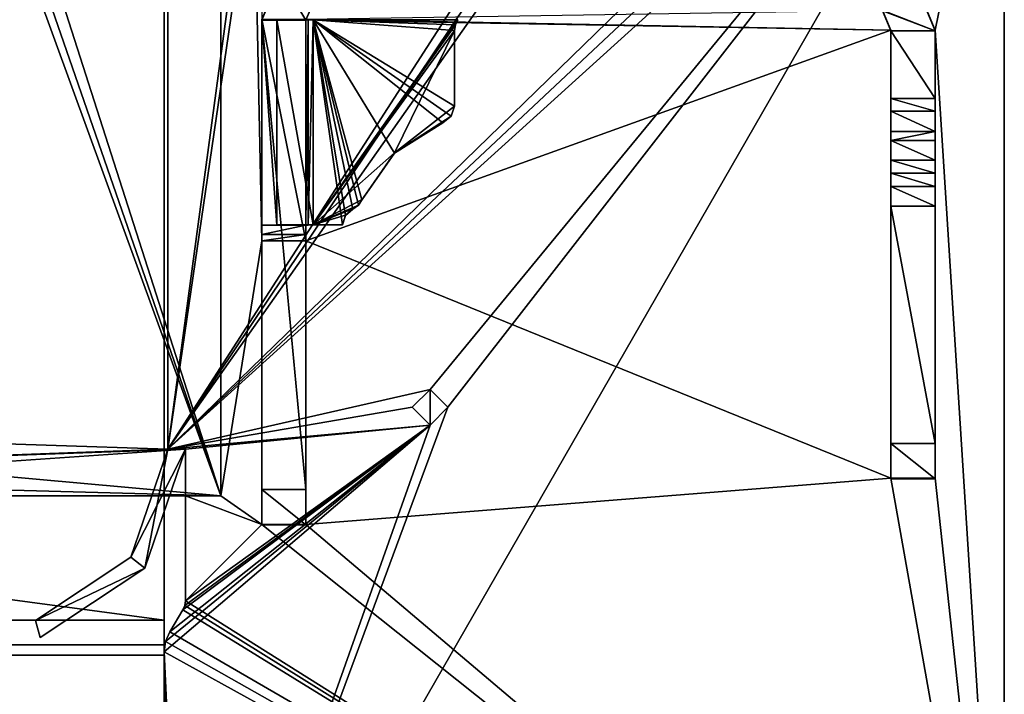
# Model space of a CAD drawing. Header units: millimetres. Extents: x -294 to 294, y -42 to 416.
# Tile 301 of 364: x 248 to 276, y -1 to 18. Entities that reach past the tile are written whole.
import ezdxf

# ---------------------------------------------------------------- set-up
doc = ezdxf.new("R2010")
doc.units = ezdxf.units.MM
doc.header["$LTSCALE"] = 65.185185
for name, color, linetype in [('10', 7, 'CONTINUOUS'), ('13', 7, 'CONTINUOUS'), ('14', 7, 'CONTINUOUS'), ('15', 7, 'CONTINUOUS'), ('16', 7, 'CONTINUOUS'), ('7', 7, 'CONTINUOUS'), ('786', 7, 'CONTINUOUS'), ('808', 7, 'CONTINUOUS'), ('809', 7, 'CONTINUOUS'), ('813', 7, 'CONTINUOUS'), ('814', 7, 'CONTINUOUS'), ('815', 7, 'CONTINUOUS'), ('817', 7, 'CONTINUOUS'), ('818', 7, 'CONTINUOUS'), ('819', 7, 'CONTINUOUS'), ('820', 7, 'CONTINUOUS'), ('821', 7, 'CONTINUOUS'), ('822', 7, 'CONTINUOUS'), ('823', 7, 'CONTINUOUS'), ('824', 7, 'CONTINUOUS'), ('825', 7, 'CONTINUOUS'), ('826', 7, 'CONTINUOUS'), ('827', 7, 'CONTINUOUS'), ('846', 7, 'CONTINUOUS'), ('853', 7, 'CONTINUOUS'), ('855', 7, 'CONTINUOUS'), ('861', 7, 'CONTINUOUS'), ('862', 7, 'CONTINUOUS'), ('863', 7, 'CONTINUOUS'), ('864', 7, 'CONTINUOUS'), ('865', 7, 'CONTINUOUS'), ('866', 7, 'CONTINUOUS'), ('867', 7, 'CONTINUOUS'), ('868', 7, 'CONTINUOUS'), ('869', 7, 'CONTINUOUS'), ('870', 7, 'CONTINUOUS'), ('871', 7, 'CONTINUOUS'), ('872', 7, 'CONTINUOUS'), ('877', 7, 'CONTINUOUS'), ('878', 7, 'CONTINUOUS'), ('879', 7, 'CONTINUOUS'), ('880', 7, 'CONTINUOUS'), ('881', 7, 'CONTINUOUS'), ('882', 7, 'CONTINUOUS'), ('883', 7, 'CONTINUOUS'), ('884', 7, 'CONTINUOUS'), ('885', 7, 'CONTINUOUS'), ('886', 7, 'CONTINUOUS'), ('887', 7, 'CONTINUOUS'), ('888', 7, 'CONTINUOUS'), ('889', 7, 'CONTINUOUS'), ('890', 7, 'CONTINUOUS'), ('891', 7, 'CONTINUOUS'), ('892', 7, 'CONTINUOUS'), ('893', 7, 'CONTINUOUS'), ('894', 7, 'CONTINUOUS'), ('895', 7, 'CONTINUOUS'), ('896', 7, 'CONTINUOUS'), ('904', 7, 'CONTINUOUS'), ('909', 7, 'CONTINUOUS'), ('910', 7, 'CONTINUOUS')]:
    doc.layers.add(name, color=color, linetype=linetype)

msp = doc.modelspace()

# ---------------------------------------------------------------- linework, layer by layer
at = {"layer": '10', "color": 250, "linetype": 'Continuous', "true_color": 0x404040}
for points in [[(252, -16, -447), (252, 69, -432.591), (252, 68.71, -431.887), (252, -16, -447)], [(252, 69, -432.591), (252, -16, -447), (252, 69, -446), (252, 69, -432.591)], [(252, 69, -446), (252, -16, -447), (252, 68.707, -446.707), (252, 69, -446)], [(252, 68.009, -431.591), (252, -16, -447), (252, 68.71, -431.887), (252, 68.009, -431.591)], [(252, 68.707, -446.707), (252, -16, -447), (252, 68, -447), (252, 68.707, -446.707)], [(252, -16, -447), (252, 68.009, -431.591), (252, 0.991, -431.006), (252, -16, -447)], [(252, 0.29, -430.711), (252, -16, -447), (252, 0.991, -431.006), (252, 0.29, -430.711)], [(252, 0, -430.007), (252, -16, -447), (252, 0.29, -430.711), (252, 0, -430.007)], [(252, -16), (252, -16, -447), (252, 0), (252, -16)], [(252, 0), (252, -16, -447), (252, 0, -430.007), (252, 0)]]:
    msp.add_3dface(points, dxfattribs=at)
at = {"layer": '13', "color": 250, "linetype": 'Continuous', "true_color": 0x404040}
for points in [[(252, -16, -447), (-252, -16, -447), (252, 68, -447), (252, -16, -447)], [(-252, -16, -447), (-252, 68, -447), (252, 68, -447), (-252, -16, -447)]]:
    msp.add_3dface(points, dxfattribs=at)
at = {"layer": '14', "color": 250, "linetype": 'Continuous', "true_color": 0x404040}
for points in [[(-252, 0), (252, 0), (-252, 0, -430.007), (-252, 0)], [(-252, 0, -430.007), (252, 0), (252, 0, -430.007), (-252, 0, -430.007)]]:
    msp.add_3dface(points, dxfattribs=at)
at = {"layer": '15', "color": 250, "linetype": 'Continuous', "true_color": 0x404040}
for points in [[(-252, 0.991, -431.006), (-252, 0.29, -430.711), (252, 0.991, -431.006), (-252, 0.991, -431.006)], [(-252, 0.29, -430.711), (252, 0.29, -430.711), (252, 0.991, -431.006), (-252, 0.29, -430.711)], [(-252, 0.29, -430.711), (-252, 0, -430.007), (252, 0.29, -430.711), (-252, 0.29, -430.711)], [(-252, 0, -430.007), (252, 0, -430.007), (252, 0.29, -430.711), (-252, 0, -430.007)]]:
    msp.add_3dface(points, dxfattribs=at)
at = {"layer": '16', "color": 250, "linetype": 'Continuous', "true_color": 0x404040}
for points in [[(-252, 68.009, -431.591), (-252, 0.991, -431.006), (252, 0.991, -431.006), (-252, 68.009, -431.591)], [(252, 68.009, -431.591), (-252, 68.009, -431.591), (252, 0.991, -431.006), (252, 68.009, -431.591)]]:
    msp.add_3dface(points, dxfattribs=at)
at = {"layer": '7', "color": 250, "linetype": 'Continuous', "true_color": 0x404040}
for points in [[(30, -16), (252, -16), (-252, 0), (30, -16)], [(-252, 0), (252, -16), (252, 0), (-252, 0)]]:
    msp.add_3dface(points, dxfattribs=at)
at = {"layer": '786', "color": 250, "linetype": 'Continuous', "true_color": 0x404040}
for points in [[(252.1, 69.6), (252.1, 5.819), (259, 57), (252.1, 69.6)], [(259, 57), (252.1, 5.819), (259.499, 56.5), (259, 57)], [(252.1, 5.819), (266.9, 28.8), (259.499, 56.5), (252.1, 5.819)], [(267.134, 28.234), (266.9, 28.8), (252.1, 5.819), (267.134, 28.234)], [(267.7, 28), (267.134, 28.234), (252.1, 5.819), (267.7, 28)], [(274.9, 28), (267.7, 28), (252.1, 5.819), (274.9, 28)], [(275.466, 27.766), (274.9, 28), (252.1, 5.819), (275.466, 27.766)], [(275.7, 27.2), (275.466, 27.766), (252.1, 5.819), (275.7, 27.2)], [(275.7, 27.2), (252.1, 5.819), (259.501, 7.5), (275.7, 27.2)], [(252.6, -13), (275.7, -13), (275.7, 27.2), (252.6, -13)], [(252.6, -13), (275.7, 27.2), (260, 7), (252.6, -13)], [(260, 7), (275.7, 27.2), (259.501, 7.5), (260, 7)], [(259.501, 7.5), (252.1, 5.819), (259, 7), (259.501, 7.5)], [(259, 7), (252.1, 5.819), (259.499, 6.5), (259, 7)], [(252.6, -13), (260, 7), (259.499, 6.5), (252.6, -13)], [(252, 0.095), (252.6, -13), (259.499, 6.5), (252, 0.095)], [(252.04, 0.389), (252, 0.095), (259.499, 6.5), (252.04, 0.389)], [(252.157, 0.661), (252.04, 0.389), (259.499, 6.5), (252.157, 0.661)], [(252.1, 5.819), (252.6, 5.819), (259.499, 6.5), (252.1, 5.819)], [(252.529, 1.281), (252.157, 0.661), (259.499, 6.5), (252.529, 1.281)], [(252.582, 1.405), (252.529, 1.281), (259.499, 6.5), (252.582, 1.405)], [(252.6, 1.538), (252.582, 1.405), (259.499, 6.5), (252.6, 1.538)], [(252.6, 5.819), (252.6, 1.538), (259.499, 6.5), (252.6, 5.819)], [(251.456, 2.461), (252.6, 5.819), (251.06, 2.766), (251.456, 2.461)], [(251.06, 2.766), (252.6, 5.819), (252.1, 5.819), (251.06, 2.766)], [(248.373, 0.984), (251.456, 2.461), (251.06, 2.766), (248.373, 0.984)], [(248.5, 0.5), (251.456, 2.461), (248.373, 0.984), (248.5, 0.5)], [(252, -17.5), (252.6, -13), (252, 0.095), (252, -17.5)]]:
    msp.add_3dface(points, dxfattribs=at)
at = {"layer": '808', "color": 250, "linetype": 'Continuous', "true_color": 0x404040}
for points in [[(252.1, 5.819), (252.1, 69.6), (252.1, 69.6, -447), (252.1, 5.819)], [(252.1, 5.819), (252.1, 69.6, -447), (252.1, 5.819, -430.7), (252.1, 5.819)], [(252.1, 69.6, -447), (252.1, 67.2, -447), (252.1, 5.819, -430.7), (252.1, 69.6, -447)], [(252.1, 5.819, -430.7), (252.1, 67.2, -447), (252.1, 5.819, -447), (252.1, 5.819, -430.7)]]:
    msp.add_3dface(points, dxfattribs=at)
at = {"layer": '809', "color": 250, "linetype": 'Continuous', "true_color": 0x404040}
for points in [[(252.1, 5.819, -447), (252.1, 67.2, -447), (231.5, 6.5, -447), (252.1, 5.819, -447)], [(252.1, 67.2, -447), (231.5, 65.2, -447), (231.5, 6.5, -447), (252.1, 67.2, -447)], [(232.086, 5.086, -447), (252.1, 5.819, -447), (231.5, 6.5, -447), (232.086, 5.086, -447)], [(252.6, 5.819, -447), (252.1, 5.819, -447), (232.086, 5.086, -447), (252.6, 5.819, -447)], [(233.5, 4.5, -447), (252.6, 5.819, -447), (232.086, 5.086, -447), (233.5, 4.5, -447)], [(252.6, 4.5, -447), (252.6, 5.819, -447), (233.5, 4.5, -447), (252.6, 4.5, -447)]]:
    msp.add_3dface(points, dxfattribs=at)
at = {"layer": '813', "color": 250, "linetype": 'Continuous', "true_color": 0x404040}
for points in [[(252.6, 4.5, -447), (233.5, 4.5, -447), (253.6, 4.5, -451.2), (252.6, 4.5, -447)], [(233.5, 4.5, -447), (233.5, 4.5, -451.2), (253.6, 4.5, -451.2), (233.5, 4.5, -447)], [(253.6, 4.5, -447), (252.6, 4.5, -447), (253.6, 4.5, -451.2), (253.6, 4.5, -447)]]:
    msp.add_3dface(points, dxfattribs=at)
at = {"layer": '814', "color": 250, "linetype": 'Continuous', "true_color": 0x404040}
for points in [[(253.6, 4.5, -447), (253.6, 67.2, -447), (254.75, 11.701, -447), (253.6, 4.5, -447)], [(253.6, 67.2, -447), (254.75, 17.955, -447), (254.75, 11.701, -447), (253.6, 67.2, -447)], [(273.15, 19.095, -447), (275.7, 27.2, -447), (273.75, 17.645, -447), (273.15, 19.095, -447)], [(275.7, 27.2, -447), (275.7, -13, -447), (273.75, 17.645, -447), (275.7, 27.2, -447)], [(272.266, 18.211, -447), (272.5, 17.645, -447), (256, 17.955, -447), (272.266, 18.211, -447)], [(256, 17.955, -447), (272.5, 17.645, -447), (254.75, 17.955, -447), (256, 17.955, -447)], [(254.75, 17.955, -447), (272.5, 17.645, -447), (256, 11.701, -447), (254.75, 17.955, -447)], [(254.75, 11.701, -447), (254.75, 17.955, -447), (256, 11.701, -447), (254.75, 11.701, -447)], [(272.5, 17.645, -447), (272.5, 4.995, -447), (256, 11.701, -447), (272.5, 17.645, -447)], [(273.75, 17.645, -447), (275.7, -13, -447), (273.75, 4.995, -447), (273.75, 17.645, -447)], [(253.6, 4.5, -447), (254.75, 11.701, -447), (254.75, 3.695, -447), (253.6, 4.5, -447)], [(256, 11.701, -447), (272.5, 4.995, -447), (256, 3.695, -447), (256, 11.701, -447)], [(272.5, 4.995, -447), (275.7, -13, -447), (256, 3.695, -447), (272.5, 4.995, -447)], [(273.75, 4.995, -447), (275.7, -13, -447), (272.5, 4.995, -447), (273.75, 4.995, -447)], [(252.6, 4.5, -447), (253.6, 4.5, -447), (254.75, 3.695, -447), (252.6, 4.5, -447)], [(252.6, 1.538, -447), (252.6, 4.5, -447), (254.75, 3.695, -447), (252.6, 1.538, -447)], [(275.7, -13, -447), (252.6, 1.538, -447), (254.75, 3.695, -447), (275.7, -13, -447)], [(256, 3.695, -447), (275.7, -13, -447), (254.75, 3.695, -447), (256, 3.695, -447)], [(252.582, 1.405, -447), (275.7, -13, -447), (252.529, 1.281, -447), (252.582, 1.405, -447)], [(252.6, 1.538, -447), (275.7, -13, -447), (252.582, 1.405, -447), (252.6, 1.538, -447)], [(252.529, 1.281, -447), (275.7, -13, -447), (252.157, 0.661, -447), (252.529, 1.281, -447)], [(252.157, 0.661, -447), (275.7, -13, -447), (252.04, 0.389, -447), (252.157, 0.661, -447)], [(252.04, 0.389, -447), (275.7, -13, -447), (252, 0.095, -447), (252.04, 0.389, -447)], [(275.7, -13, -447), (252.6, -13, -447), (252, 0.095, -447), (275.7, -13, -447)], [(252, 0.095, -447), (252.6, -13, -447), (252.6, -17.5, -447), (252, 0.095, -447)], [(252, -17.5, -447), (252, 0.095, -447), (252.6, -17.5, -447), (252, -17.5, -447)]]:
    msp.add_3dface(points, dxfattribs=at)
at = {"layer": '815', "color": 250, "linetype": 'Continuous', "true_color": 0x404040}
for points in [[(253.6, 4.5, -447), (253.6, 4.5, -451.2), (253.6, 67.2, -451.2), (253.6, 4.5, -447)], [(253.6, 67.2, -447), (253.6, 4.5, -447), (253.6, 67.2, -451.2), (253.6, 67.2, -447)]]:
    msp.add_3dface(points, dxfattribs=at)
at = {"layer": '817', "color": 250, "linetype": 'Continuous', "true_color": 0x404040}
for points in [[(232.086, 66.614, -451.2), (233.5, 67.2, -451.2), (253.6, 4.5, -451.2), (232.086, 66.614, -451.2)], [(253.6, 4.5, -451.2), (233.5, 67.2, -451.2), (253.6, 67.2, -451.2), (253.6, 4.5, -451.2)], [(231.5, 65.2, -451.2), (232.086, 66.614, -451.2), (253.6, 4.5, -451.2), (231.5, 65.2, -451.2)], [(231.5, 6.5, -451.2), (231.5, 65.2, -451.2), (253.6, 4.5, -451.2), (231.5, 6.5, -451.2)], [(232.086, 5.086, -451.2), (231.5, 6.5, -451.2), (253.6, 4.5, -451.2), (232.086, 5.086, -451.2)], [(233.5, 4.5, -451.2), (232.086, 5.086, -451.2), (253.6, 4.5, -451.2), (233.5, 4.5, -451.2)]]:
    msp.add_3dface(points, dxfattribs=at)
at = {"layer": '818', "color": 250, "linetype": 'Continuous', "true_color": 0x404040}
for points in [[(252.6, 1.538), (252.6, 5.819), (252.6, 5.819, -430.7), (252.6, 1.538)], [(252.6, 1.538), (252.6, 5.819, -447), (252.6, 4.5, -447), (252.6, 1.538)], [(252.6, 5.819, -447), (252.6, 1.538), (252.6, 5.819, -430.7), (252.6, 5.819, -447)], [(252.6, 1.538), (252.6, 4.5, -447), (252.6, 1.538, -447), (252.6, 1.538)]]:
    msp.add_3dface(points, dxfattribs=at)
at = {"layer": '819', "color": 250, "linetype": 'Continuous', "true_color": 0x404040}
for points in [[(252.1, 5.819, -430.7), (252.1, 5.819, -447), (252.6, 5.819, -430.7), (252.1, 5.819, -430.7)], [(252.1, 5.819, -447), (252.6, 5.819, -447), (252.6, 5.819, -430.7), (252.1, 5.819, -447)]]:
    msp.add_3dface(points, dxfattribs=at)
at = {"layer": '820', "color": 250, "linetype": 'Continuous', "true_color": 0x404040}
for points in [[(251.06, 2.766, -430.7), (252.1, 5.819, -430.7), (251.456, 2.461, -430.7), (251.06, 2.766, -430.7)], [(252.1, 5.819, -430.7), (252.6, 5.819, -430.7), (251.456, 2.461, -430.7), (252.1, 5.819, -430.7)], [(248.373, 0.984, -430.7), (251.06, 2.766, -430.7), (251.456, 2.461, -430.7), (248.373, 0.984, -430.7)], [(248.5, 0.5, -430.7), (248.373, 0.984, -430.7), (251.456, 2.461, -430.7), (248.5, 0.5, -430.7)]]:
    msp.add_3dface(points, dxfattribs=at)
at = {"layer": '821', "color": 250, "linetype": 'Continuous', "true_color": 0x404040}
for points in [[(251.06, 2.766), (252.1, 5.819), (251.06, 2.766, -430.7), (251.06, 2.766)], [(252.1, 5.819), (252.1, 5.819, -430.7), (251.06, 2.766, -430.7), (252.1, 5.819)], [(248.373, 0.984), (251.06, 2.766), (248.373, 0.984, -430.7), (248.373, 0.984)], [(251.06, 2.766), (251.06, 2.766, -430.7), (248.373, 0.984, -430.7), (251.06, 2.766)]]:
    msp.add_3dface(points, dxfattribs=at)
at = {"layer": '822', "color": 250, "linetype": 'Continuous', "true_color": 0x404040}
for points in [[(248.5, 0.5), (248.373, 0.984), (248.373, 0.984, -430.7), (248.5, 0.5)], [(248.5, 0.5), (248.373, 0.984, -430.7), (248.5, 0.5, -430.7), (248.5, 0.5)]]:
    msp.add_3dface(points, dxfattribs=at)
at = {"layer": '823', "color": 250, "linetype": 'Continuous', "true_color": 0x404040}
for points in [[(252.6, 5.819), (251.456, 2.461), (252.6, 5.819, -430.7), (252.6, 5.819)], [(252.6, 5.819, -430.7), (251.456, 2.461), (251.456, 2.461, -430.7), (252.6, 5.819, -430.7)], [(251.456, 2.461), (248.5, 0.5), (251.456, 2.461, -430.7), (251.456, 2.461)], [(248.5, 0.5), (248.5, 0.5, -430.7), (251.456, 2.461, -430.7), (248.5, 0.5)]]:
    msp.add_3dface(points, dxfattribs=at)
at = {"layer": '824', "color": 250, "linetype": 'Continuous', "true_color": 0x404040}
for points in [[(252.529, 1.281), (252.582, 1.405), (252.529, 1.281, -447), (252.529, 1.281)], [(252.582, 1.405), (252.582, 1.405, -447), (252.529, 1.281, -447), (252.582, 1.405)], [(252.582, 1.405), (252.6, 1.538), (252.582, 1.405, -447), (252.582, 1.405)], [(252.6, 1.538), (252.6, 1.538, -447), (252.582, 1.405, -447), (252.6, 1.538)]]:
    msp.add_3dface(points, dxfattribs=at)
at = {"layer": '825', "color": 250, "linetype": 'Continuous', "true_color": 0x404040}
for points in [[(252.157, 0.661), (252.529, 1.281), (252.529, 1.281, -447), (252.157, 0.661)], [(252.157, 0.661), (252.529, 1.281, -447), (252.157, 0.661, -447), (252.157, 0.661)]]:
    msp.add_3dface(points, dxfattribs=at)
at = {"layer": '826', "color": 250, "linetype": 'Continuous', "true_color": 0x404040}
for points in [[(252.04, 0.389), (252.157, 0.661), (252.04, 0.389, -447), (252.04, 0.389)], [(252.157, 0.661), (252.157, 0.661, -447), (252.04, 0.389, -447), (252.157, 0.661)], [(252, 0.095), (252.04, 0.389), (252, 0.095, -447), (252, 0.095)], [(252.04, 0.389), (252.04, 0.389, -447), (252, 0.095, -447), (252.04, 0.389)]]:
    msp.add_3dface(points, dxfattribs=at)
at = {"layer": '827', "color": 250, "linetype": 'Continuous', "true_color": 0x404040}
for points in [[(252, -17.5), (252, 0.095), (252, 0.095, -447), (252, -17.5)], [(252, -17.5), (252, 0.095, -447), (252, -17.5, -447), (252, -17.5)]]:
    msp.add_3dface(points, dxfattribs=at)
at = {"layer": '846', "color": 250, "linetype": 'Continuous', "true_color": 0x404040}
for points in [[(275.7, -13), (275.7, -13, -447), (275.7, 27.2), (275.7, -13)], [(275.7, 27.2), (275.7, -13, -447), (275.7, 27.2, -447), (275.7, 27.2)]]:
    msp.add_3dface(points, dxfattribs=at)
at = {"layer": '853', "color": 250, "linetype": 'Continuous', "true_color": 0x404040}
for points in [[(254.75, 17.929, -450.948), (254.75, 17.947, -449.098), (255.263, 19.167, -450.953), (254.75, 17.929, -450.948)], [(254.75, 17.937, -449.098), (254.75, 17.947, -449.098), (254.75, 17.929, -450.948), (254.75, 17.937, -449.098)]]:
    msp.add_3dface(points, dxfattribs=at)
at = {"layer": '855', "color": 250, "linetype": 'Continuous', "true_color": 0x404040}
for points in [[(256, 17.929, -450.948), (256.146, 18.283, -450.949), (256, 17.937, -449.098), (256, 17.929, -450.948)], [(256, 17.937, -449.098), (256.146, 18.283, -450.949), (256, 17.947, -449.098), (256, 17.937, -449.098)]]:
    msp.add_3dface(points, dxfattribs=at)
at = {"layer": '861', "color": 250, "linetype": 'Continuous', "true_color": 0x404040}
for points in [[(272.5, 17.645, -447), (272.266, 18.211, -447), (272.5, 17.632, -450.346), (272.5, 17.645, -447)], [(272.5, 17.632, -450.346), (272.266, 18.211, -447), (272.266, 18.197, -450.349), (272.5, 17.632, -450.346)]]:
    msp.add_3dface(points, dxfattribs=at)
at = {"layer": '862', "color": 250, "linetype": 'Continuous', "true_color": 0x404040}
for points in [[(272.5, 4.995, -447), (272.5, 17.645, -447), (272.5, 4.983, -449.895), (272.5, 4.995, -447)], [(272.5, 17.645, -447), (272.5, 17.632, -450.346), (272.5, 15.723, -450.339), (272.5, 17.645, -447)], [(272.5, 4.983, -449.895), (272.5, 17.645, -447), (272.5, 5.979, -450.899), (272.5, 4.983, -449.895)], [(272.5, 5.979, -450.899), (272.5, 17.645, -447), (272.5, 13.979, -449.852), (272.5, 5.979, -450.899)], [(272.5, 13.979, -449.852), (272.5, 17.645, -447), (272.5, 14.538, -449.684), (272.5, 13.979, -449.852)], [(272.5, 14.538, -449.684), (272.5, 17.645, -447), (272.5, 14.788, -449.685), (272.5, 14.538, -449.684)], [(272.5, 14.788, -449.685), (272.5, 17.645, -447), (272.5, 15.358, -449.866), (272.5, 14.788, -449.685)], [(272.5, 15.358, -449.866), (272.5, 17.645, -447), (272.5, 15.723, -450.339), (272.5, 15.358, -449.866)], [(272.5, 12.679, -450.926), (272.5, 5.979, -450.899), (272.5, 13.979, -449.852), (272.5, 12.679, -450.926)], [(272.5, 13.609, -450.305), (272.5, 12.679, -450.926), (272.5, 13.979, -449.852), (272.5, 13.609, -450.305)], [(272.5, 13.239, -450.758), (272.5, 12.679, -450.926), (272.5, 13.609, -450.305), (272.5, 13.239, -450.758)]]:
    msp.add_3dface(points, dxfattribs=at)
at = {"layer": '863', "color": 250, "linetype": 'Continuous', "true_color": 0x404040}
for points in [[(273.75, 4.995, -447), (272.5, 4.995, -447), (272.5, 4.983, -449.895), (273.75, 4.995, -447)], [(273.75, 4.995, -447), (272.5, 4.983, -449.895), (273.75, 4.983, -449.895), (273.75, 4.995, -447)]]:
    msp.add_3dface(points, dxfattribs=at)
at = {"layer": '864', "color": 250, "linetype": 'Continuous', "true_color": 0x404040}
for points in [[(273.75, 17.645, -447), (273.75, 4.995, -447), (273.75, 17.632, -450.346), (273.75, 17.645, -447)], [(273.75, 17.632, -450.346), (273.75, 4.995, -447), (273.75, 14.788, -449.685), (273.75, 17.632, -450.346)], [(273.75, 15.723, -450.339), (273.75, 17.632, -450.346), (273.75, 15.358, -449.866), (273.75, 15.723, -450.339)], [(273.75, 15.358, -449.866), (273.75, 17.632, -450.346), (273.75, 14.788, -449.685), (273.75, 15.358, -449.866)], [(273.75, 14.788, -449.685), (273.75, 4.995, -447), (273.75, 14.538, -449.684), (273.75, 14.788, -449.685)], [(273.75, 14.538, -449.684), (273.75, 4.995, -447), (273.75, 13.979, -449.852), (273.75, 14.538, -449.684)], [(273.75, 13.979, -449.852), (273.75, 4.995, -447), (273.75, 13.609, -450.305), (273.75, 13.979, -449.852)], [(273.75, 13.609, -450.305), (273.75, 4.995, -447), (273.75, 13.239, -450.758), (273.75, 13.609, -450.305)], [(273.75, 13.239, -450.758), (273.75, 4.995, -447), (273.75, 12.679, -450.926), (273.75, 13.239, -450.758)], [(273.75, 12.679, -450.926), (273.75, 4.995, -447), (273.75, 5.979, -450.899), (273.75, 12.679, -450.926)], [(273.75, 4.995, -447), (273.75, 4.983, -449.895), (273.75, 5.979, -450.899), (273.75, 4.995, -447)]]:
    msp.add_3dface(points, dxfattribs=at)
at = {"layer": '865', "color": 250, "linetype": 'Continuous', "true_color": 0x404040}
for points in [[(273.15, 19.095, -447), (273.75, 17.645, -447), (273.15, 19.081, -450.352), (273.15, 19.095, -447)], [(273.75, 17.645, -447), (273.75, 17.632, -450.346), (273.15, 19.081, -450.352), (273.75, 17.645, -447)]]:
    msp.add_3dface(points, dxfattribs=at)
at = {"layer": '866', "color": 250, "linetype": 'Continuous', "true_color": 0x404040}
for points in [[(273.75, 17.632, -450.346), (271.7, 18.432, -450.35), (273.15, 19.081, -450.352), (273.75, 17.632, -450.346)], [(272.266, 18.197, -450.349), (271.7, 18.432, -450.35), (273.75, 17.632, -450.346), (272.266, 18.197, -450.349)], [(272.5, 17.632, -450.346), (272.266, 18.197, -450.349), (273.75, 17.632, -450.346), (272.5, 17.632, -450.346)], [(272.5, 15.723, -450.339), (272.5, 17.632, -450.346), (273.75, 15.723, -450.339), (272.5, 15.723, -450.339)], [(272.5, 17.632, -450.346), (273.75, 17.632, -450.346), (273.75, 15.723, -450.339), (272.5, 17.632, -450.346)]]:
    msp.add_3dface(points, dxfattribs=at)
at = {"layer": '867', "color": 250, "linetype": 'Continuous', "true_color": 0x404040}
for points in [[(272.5, 15.358, -449.866), (272.5, 15.723, -450.339), (273.75, 15.358, -449.866), (272.5, 15.358, -449.866)], [(272.5, 15.723, -450.339), (273.75, 15.723, -450.339), (273.75, 15.358, -449.866), (272.5, 15.723, -450.339)], [(272.5, 14.788, -449.685), (272.5, 15.358, -449.866), (273.75, 14.788, -449.685), (272.5, 14.788, -449.685)], [(272.5, 15.358, -449.866), (273.75, 15.358, -449.866), (273.75, 14.788, -449.685), (272.5, 15.358, -449.866)]]:
    msp.add_3dface(points, dxfattribs=at)
at = {"layer": '868', "color": 250, "linetype": 'Continuous', "true_color": 0x404040}
for points in [[(272.5, 14.538, -449.684), (272.5, 14.788, -449.685), (273.75, 14.788, -449.685), (272.5, 14.538, -449.684)], [(272.5, 14.538, -449.684), (273.75, 14.788, -449.685), (273.75, 14.538, -449.684), (272.5, 14.538, -449.684)]]:
    msp.add_3dface(points, dxfattribs=at)
at = {"layer": '869', "color": 250, "linetype": 'Continuous', "true_color": 0x404040}
for points in [[(272.5, 13.979, -449.852), (272.5, 14.538, -449.684), (273.75, 13.979, -449.852), (272.5, 13.979, -449.852)], [(272.5, 14.538, -449.684), (273.75, 14.538, -449.684), (273.75, 13.979, -449.852), (272.5, 14.538, -449.684)], [(272.5, 13.609, -450.305), (272.5, 13.979, -449.852), (273.75, 13.609, -450.305), (272.5, 13.609, -450.305)], [(272.5, 13.979, -449.852), (273.75, 13.979, -449.852), (273.75, 13.609, -450.305), (272.5, 13.979, -449.852)]]:
    msp.add_3dface(points, dxfattribs=at)
at = {"layer": '870', "color": 250, "linetype": 'Continuous', "true_color": 0x404040}
for points in [[(272.5, 13.239, -450.758), (272.5, 13.609, -450.305), (273.75, 13.239, -450.758), (272.5, 13.239, -450.758)], [(272.5, 13.609, -450.305), (273.75, 13.609, -450.305), (273.75, 13.239, -450.758), (272.5, 13.609, -450.305)], [(272.5, 12.679, -450.926), (272.5, 13.239, -450.758), (273.75, 12.679, -450.926), (272.5, 12.679, -450.926)], [(272.5, 13.239, -450.758), (273.75, 13.239, -450.758), (273.75, 12.679, -450.926), (272.5, 13.239, -450.758)]]:
    msp.add_3dface(points, dxfattribs=at)
at = {"layer": '871', "color": 250, "linetype": 'Continuous', "true_color": 0x404040}
for points in [[(272.5, 5.979, -450.899), (272.5, 12.679, -450.926), (273.75, 5.979, -450.899), (272.5, 5.979, -450.899)], [(272.5, 12.679, -450.926), (273.75, 12.679, -450.926), (273.75, 5.979, -450.899), (272.5, 12.679, -450.926)]]:
    msp.add_3dface(points, dxfattribs=at)
at = {"layer": '872', "color": 250, "linetype": 'Continuous', "true_color": 0x404040}
for points in [[(272.5, 4.983, -449.895), (272.5, 5.979, -450.899), (273.75, 4.983, -449.895), (272.5, 4.983, -449.895)], [(273.75, 4.983, -449.895), (272.5, 5.979, -450.899), (273.75, 5.979, -450.899), (273.75, 4.983, -449.895)]]:
    msp.add_3dface(points, dxfattribs=at)
at = {"layer": '877', "color": 250, "linetype": 'Continuous', "true_color": 0x404040}
for points in [[(254.75, 17.929, -450.948), (255.263, 19.167, -450.953), (256, 17.929, -450.948), (254.75, 17.929, -450.948)], [(255.263, 19.167, -450.953), (256.146, 18.283, -450.949), (256, 17.929, -450.948), (255.263, 19.167, -450.953)], [(254.75, 17.929, -450.948), (256, 17.929, -450.948), (256, 4.679, -450.894), (254.75, 17.929, -450.948)], [(254.75, 4.679, -450.894), (254.75, 17.929, -450.948), (256, 4.679, -450.894), (254.75, 4.679, -450.894)]]:
    msp.add_3dface(points, dxfattribs=at)
at = {"layer": '878', "color": 250, "linetype": 'Continuous', "true_color": 0x404040}
for points in [[(254.75, 17.937, -449.098), (254.75, 17.929, -450.948), (254.75, 4.679, -450.894), (254.75, 17.937, -449.098)], [(254.75, 17.937, -449.098), (254.75, 4.679, -450.894), (254.75, 12.143, -449.074), (254.75, 17.937, -449.098)], [(254.75, 12.143, -449.074), (254.75, 4.679, -450.894), (254.75, 12.144, -447.282), (254.75, 12.143, -449.074)], [(254.75, 12.144, -447.282), (254.75, 4.679, -450.894), (254.75, 11.883, -447.204), (254.75, 12.144, -447.282)], [(254.75, 4.679, -450.894), (254.75, 11.701, -447), (254.75, 11.883, -447.204), (254.75, 4.679, -450.894)], [(254.75, 3.695, -447), (254.75, 11.701, -447), (254.75, 3.683, -449.89), (254.75, 3.695, -447)], [(254.75, 11.701, -447), (254.75, 4.679, -450.894), (254.75, 3.683, -449.89), (254.75, 11.701, -447)]]:
    msp.add_3dface(points, dxfattribs=at)
at = {"layer": '879', "color": 250, "linetype": 'Continuous', "true_color": 0x404040}
for points in [[(256, 3.695, -447), (254.75, 3.695, -447), (254.75, 3.683, -449.89), (256, 3.695, -447)], [(256, 3.695, -447), (254.75, 3.683, -449.89), (256, 3.683, -449.89), (256, 3.695, -447)]]:
    msp.add_3dface(points, dxfattribs=at)
at = {"layer": '880', "color": 250, "linetype": 'Continuous', "true_color": 0x404040}
for points in [[(256, 17.929, -450.948), (256, 17.937, -449.098), (256, 12.143, -449.074), (256, 17.929, -450.948)], [(256, 4.679, -450.894), (256, 17.929, -450.948), (256, 12.143, -449.074), (256, 4.679, -450.894)], [(256, 12.144, -447.282), (256, 11.883, -447.204), (256, 12.143, -449.074), (256, 12.144, -447.282)], [(256, 11.701, -447), (256, 4.679, -450.894), (256, 12.143, -449.074), (256, 11.701, -447)], [(256, 11.883, -447.204), (256, 11.701, -447), (256, 12.143, -449.074), (256, 11.883, -447.204)], [(256, 11.701, -447), (256, 3.695, -447), (256, 4.679, -450.894), (256, 11.701, -447)], [(256, 4.679, -450.894), (256, 3.695, -447), (256, 3.683, -449.89), (256, 4.679, -450.894)]]:
    msp.add_3dface(points, dxfattribs=at)
at = {"layer": '881', "color": 250, "linetype": 'Continuous', "true_color": 0x404040}
for points in [[(254.75, 12.144, -447.282), (254.75, 11.883, -447.204), (256, 12.144, -447.282), (254.75, 12.144, -447.282)], [(254.75, 11.883, -447.204), (256, 11.883, -447.204), (256, 12.144, -447.282), (254.75, 11.883, -447.204)], [(254.75, 11.701, -447), (256, 11.701, -447), (256, 11.883, -447.204), (254.75, 11.701, -447)], [(254.75, 11.883, -447.204), (254.75, 11.701, -447), (256, 11.883, -447.204), (254.75, 11.883, -447.204)]]:
    msp.add_3dface(points, dxfattribs=at)
at = {"layer": '882', "color": 250, "linetype": 'Continuous', "true_color": 0x404040}
for points in [[(254.75, 12.143, -449.074), (254.75, 12.144, -447.282), (256, 12.143, -449.074), (254.75, 12.143, -449.074)], [(254.75, 12.144, -447.282), (256, 12.144, -447.282), (256, 12.143, -449.074), (254.75, 12.144, -447.282)]]:
    msp.add_3dface(points, dxfattribs=at)
at = {"layer": '883', "color": 250, "linetype": 'Continuous', "true_color": 0x404040}
for points in [[(254.75, 12.143, -449.074), (256, 12.143, -449.074), (255.175, 12.151, -448.049), (254.75, 12.143, -449.074)], [(256.2, 12.153, -447.624), (255.175, 12.151, -448.049), (256.2, 12.148, -448.874), (256.2, 12.153, -447.624)], [(255.175, 12.151, -448.049), (256, 12.143, -449.074), (256.059, 12.147, -448.933), (255.175, 12.151, -448.049)], [(256.2, 12.148, -448.874), (255.175, 12.151, -448.049), (256.059, 12.147, -448.933), (256.2, 12.148, -448.874)], [(257.03, 12.153, -447.624), (256.2, 12.153, -447.624), (257.03, 12.148, -448.874), (257.03, 12.153, -447.624)], [(257.03, 12.148, -448.874), (256.2, 12.153, -447.624), (256.2, 12.148, -448.874), (257.03, 12.148, -448.874)]]:
    msp.add_3dface(points, dxfattribs=at)
at = {"layer": '884', "color": 250, "linetype": 'Continuous', "true_color": 0x404040}
for points in [[(254.75, 17.937, -449.098), (255.175, 12.151, -448.049), (255.175, 17.941, -448.072), (254.75, 17.937, -449.098)], [(254.75, 17.937, -449.098), (254.75, 12.143, -449.074), (255.175, 12.151, -448.049), (254.75, 17.937, -449.098)], [(255.175, 17.941, -448.072), (256.2, 12.153, -447.624), (256.2, 17.943, -447.648), (255.175, 17.941, -448.072)], [(255.175, 12.151, -448.049), (256.2, 12.153, -447.624), (255.175, 17.941, -448.072), (255.175, 12.151, -448.049)]]:
    msp.add_3dface(points, dxfattribs=at)
at = {"layer": '885', "color": 250, "linetype": 'Continuous', "true_color": 0x404040}
for points in [[(256, 17.937, -449.098), (254.75, 17.937, -449.098), (255.175, 17.941, -448.072), (256, 17.937, -449.098)], [(256, 17.937, -449.098), (255.175, 17.941, -448.072), (256.2, 17.943, -447.648), (256, 17.937, -449.098)], [(256, 17.937, -449.098), (256.2, 17.943, -447.648), (256.059, 17.937, -448.956), (256, 17.937, -449.098)], [(256.059, 17.937, -448.956), (256.2, 17.943, -447.648), (256.2, 17.938, -448.898), (256.059, 17.937, -448.956)], [(256.2, 17.938, -448.898), (256.2, 17.943, -447.648), (260.288, 17.943, -447.648), (256.2, 17.938, -448.898)], [(260.288, 17.938, -448.898), (256.2, 17.938, -448.898), (260.288, 17.943, -447.648), (260.288, 17.938, -448.898)]]:
    msp.add_3dface(points, dxfattribs=at)
at = {"layer": '886', "color": 250, "linetype": 'Continuous', "true_color": 0x404040}
for points in [[(256, 12.143, -449.074), (256, 17.937, -449.098), (256.059, 17.937, -448.956), (256, 12.143, -449.074)], [(256.059, 12.147, -448.933), (256, 12.143, -449.074), (256.059, 17.937, -448.956), (256.059, 12.147, -448.933)], [(256.2, 12.148, -448.874), (256.059, 12.147, -448.933), (256.2, 17.938, -448.898), (256.2, 12.148, -448.874)], [(256.059, 12.147, -448.933), (256.059, 17.937, -448.956), (256.2, 17.938, -448.898), (256.059, 12.147, -448.933)]]:
    msp.add_3dface(points, dxfattribs=at)
at = {"layer": '887', "color": 250, "linetype": 'Continuous', "true_color": 0x404040}
for points in [[(257.03, 12.148, -448.874), (256.2, 12.148, -448.874), (256.2, 17.938, -448.898), (257.03, 12.148, -448.874)], [(257.03, 12.148, -448.874), (256.2, 17.938, -448.898), (257.112, 12.417, -448.875), (257.03, 12.148, -448.874)], [(256.2, 17.938, -448.898), (260.288, 17.938, -448.898), (260.214, 17.796, -448.897), (256.2, 17.938, -448.898)], [(257.112, 12.417, -448.875), (256.2, 17.938, -448.898), (257.326, 12.599, -448.876), (257.112, 12.417, -448.875)], [(257.326, 12.599, -448.876), (256.2, 17.938, -448.898), (257.477, 12.704, -448.876), (257.326, 12.599, -448.876)], [(257.477, 12.704, -448.876), (256.2, 17.938, -448.898), (257.58, 12.857, -448.877), (257.477, 12.704, -448.876)], [(257.58, 12.857, -448.877), (256.2, 17.938, -448.898), (258.498, 14.179, -448.882), (257.58, 12.857, -448.877)], [(258.498, 14.179, -448.882), (256.2, 17.938, -448.898), (259.862, 15.032, -448.886), (258.498, 14.179, -448.882)], [(259.862, 15.032, -448.886), (256.2, 17.938, -448.898), (260.099, 15.216, -448.886), (259.862, 15.032, -448.886)], [(260.099, 15.216, -448.886), (256.2, 17.938, -448.898), (260.188, 15.501, -448.888), (260.099, 15.216, -448.886)], [(260.188, 15.501, -448.888), (256.2, 17.938, -448.898), (260.188, 17.638, -448.896), (260.188, 15.501, -448.888)], [(260.188, 17.638, -448.896), (256.2, 17.938, -448.898), (260.214, 17.796, -448.897), (260.188, 17.638, -448.896)]]:
    msp.add_3dface(points, dxfattribs=at)
at = {"layer": '888', "color": 250, "linetype": 'Continuous', "true_color": 0x404040}
for points in [[(257.326, 12.599, -448.876), (257.326, 12.604, -447.626), (257.112, 12.422, -447.625), (257.326, 12.599, -448.876)], [(257.112, 12.417, -448.875), (257.326, 12.599, -448.876), (257.112, 12.422, -447.625), (257.112, 12.417, -448.875)], [(257.03, 12.153, -447.624), (257.112, 12.417, -448.875), (257.112, 12.422, -447.625), (257.03, 12.153, -447.624)], [(257.03, 12.153, -447.624), (257.03, 12.148, -448.874), (257.112, 12.417, -448.875), (257.03, 12.153, -447.624)]]:
    msp.add_3dface(points, dxfattribs=at)
at = {"layer": '889', "color": 250, "linetype": 'Continuous', "true_color": 0x404040}
for points in [[(257.477, 12.704, -448.876), (257.58, 12.857, -448.877), (257.478, 12.71, -447.626), (257.477, 12.704, -448.876)], [(257.58, 12.857, -448.877), (257.581, 12.864, -447.627), (257.478, 12.71, -447.626), (257.58, 12.857, -448.877)], [(257.326, 12.604, -447.626), (257.477, 12.704, -448.876), (257.478, 12.71, -447.626), (257.326, 12.604, -447.626)], [(257.326, 12.599, -448.876), (257.477, 12.704, -448.876), (257.326, 12.604, -447.626), (257.326, 12.599, -448.876)]]:
    msp.add_3dface(points, dxfattribs=at)
at = {"layer": '890', "color": 250, "linetype": 'Continuous', "true_color": 0x404040}
for points in [[(258.498, 14.179, -448.882), (259.862, 15.032, -448.886), (258.499, 14.185, -447.632), (258.498, 14.179, -448.882)], [(259.862, 15.032, -448.886), (259.862, 15.037, -447.636), (258.499, 14.185, -447.632), (259.862, 15.032, -448.886)], [(257.58, 12.857, -448.877), (258.498, 14.179, -448.882), (257.581, 12.864, -447.627), (257.58, 12.857, -448.877)], [(257.581, 12.864, -447.627), (258.498, 14.179, -448.882), (258.499, 14.185, -447.632), (257.581, 12.864, -447.627)]]:
    msp.add_3dface(points, dxfattribs=at)
at = {"layer": '891', "color": 250, "linetype": 'Continuous', "true_color": 0x404040}
for points in [[(260.188, 15.501, -448.888), (260.188, 15.506, -447.638), (260.099, 15.221, -447.637), (260.188, 15.501, -448.888)], [(260.099, 15.216, -448.886), (260.188, 15.501, -448.888), (260.099, 15.221, -447.637), (260.099, 15.216, -448.886)], [(259.862, 15.037, -447.636), (260.099, 15.216, -448.886), (260.099, 15.221, -447.637), (259.862, 15.037, -447.636)], [(259.862, 15.032, -448.886), (260.099, 15.216, -448.886), (259.862, 15.037, -447.636), (259.862, 15.032, -448.886)]]:
    msp.add_3dface(points, dxfattribs=at)
at = {"layer": '892', "color": 250, "linetype": 'Continuous', "true_color": 0x404040}
for points in [[(260.188, 15.506, -447.638), (260.188, 17.638, -448.896), (260.188, 17.643, -447.646), (260.188, 15.506, -447.638)], [(260.188, 15.501, -448.888), (260.188, 17.638, -448.896), (260.188, 15.506, -447.638), (260.188, 15.501, -448.888)]]:
    msp.add_3dface(points, dxfattribs=at)
at = {"layer": '893', "color": 250, "linetype": 'Continuous', "true_color": 0x404040}
for points in [[(260.188, 17.643, -447.646), (260.214, 17.796, -448.897), (260.214, 17.801, -447.647), (260.188, 17.643, -447.646)], [(260.188, 17.638, -448.896), (260.214, 17.796, -448.897), (260.188, 17.643, -447.646), (260.188, 17.638, -448.896)], [(260.288, 17.938, -448.898), (260.288, 17.943, -447.648), (260.214, 17.801, -447.647), (260.288, 17.938, -448.898)], [(260.214, 17.796, -448.897), (260.288, 17.938, -448.898), (260.214, 17.801, -447.647), (260.214, 17.796, -448.897)]]:
    msp.add_3dface(points, dxfattribs=at)
at = {"layer": '894', "color": 250, "linetype": 'Continuous', "true_color": 0x404040}
for points in [[(256.2, 17.943, -447.648), (256.2, 12.153, -447.624), (260.288, 17.943, -447.648), (256.2, 17.943, -447.648)], [(260.288, 17.943, -447.648), (256.2, 12.153, -447.624), (260.214, 17.801, -447.647), (260.288, 17.943, -447.648)], [(256.2, 12.153, -447.624), (260.188, 17.643, -447.646), (260.214, 17.801, -447.647), (256.2, 12.153, -447.624)], [(256.2, 12.153, -447.624), (258.499, 14.185, -447.632), (260.188, 17.643, -447.646), (256.2, 12.153, -447.624)], [(258.499, 14.185, -447.632), (260.188, 15.506, -447.638), (260.188, 17.643, -447.646), (258.499, 14.185, -447.632)], [(260.188, 15.506, -447.638), (258.499, 14.185, -447.632), (260.099, 15.221, -447.637), (260.188, 15.506, -447.638)], [(258.499, 14.185, -447.632), (259.862, 15.037, -447.636), (260.099, 15.221, -447.637), (258.499, 14.185, -447.632)], [(256.2, 12.153, -447.624), (257.581, 12.864, -447.627), (258.499, 14.185, -447.632), (256.2, 12.153, -447.624)], [(257.581, 12.864, -447.627), (256.2, 12.153, -447.624), (257.478, 12.71, -447.626), (257.581, 12.864, -447.627)], [(256.2, 12.153, -447.624), (257.326, 12.604, -447.626), (257.478, 12.71, -447.626), (256.2, 12.153, -447.624)], [(257.326, 12.604, -447.626), (256.2, 12.153, -447.624), (257.112, 12.422, -447.625), (257.326, 12.604, -447.626)], [(256.2, 12.153, -447.624), (257.03, 12.153, -447.624), (257.112, 12.422, -447.625), (256.2, 12.153, -447.624)]]:
    msp.add_3dface(points, dxfattribs=at)
at = {"layer": '895', "color": 250, "linetype": 'Continuous', "true_color": 0x404040}
for points in [[(254.75, 17.947, -449.098), (256, 17.937, -449.098), (256, 17.947, -449.098), (254.75, 17.947, -449.098)], [(254.75, 17.947, -449.098), (254.75, 17.937, -449.098), (256, 17.937, -449.098), (254.75, 17.947, -449.098)]]:
    msp.add_3dface(points, dxfattribs=at)
at = {"layer": '896', "color": 250, "linetype": 'Continuous', "true_color": 0x404040}
for points in [[(254.75, 4.679, -450.894), (256, 4.679, -450.894), (256, 3.683, -449.89), (254.75, 4.679, -450.894)], [(254.75, 3.683, -449.89), (254.75, 4.679, -450.894), (256, 3.683, -449.89), (254.75, 3.683, -449.89)]]:
    msp.add_3dface(points, dxfattribs=at)
at = {"layer": '904', "color": 250, "linetype": 'Continuous', "true_color": 0x404040}
for points in [[(259.499, 7.5, 10), (259, 7, 10), (259.501, 6.5, 10), (259.499, 7.5, 10)], [(260, 7, 10), (259.499, 7.5, 10), (259.501, 6.5, 10), (260, 7, 10)]]:
    msp.add_3dface(points, dxfattribs=at)
at = {"layer": '909', "color": 250, "linetype": 'Continuous', "true_color": 0x404040}
for points in [[(259.501, 7.5), (259, 7), (259.499, 7.5, 10), (259.501, 7.5)], [(259, 7), (259, 7, 10), (259.499, 7.5, 10), (259, 7)], [(259.501, 7.5), (259.499, 7.5, 10), (260, 7, 10), (259.501, 7.5)], [(260, 7), (259.501, 7.5), (260, 7, 10), (260, 7)]]:
    msp.add_3dface(points, dxfattribs=at)
at = {"layer": '910', "color": 250, "linetype": 'Continuous', "true_color": 0x404040}
for points in [[(259, 7), (259.499, 6.5), (259, 7, 10), (259, 7)], [(259, 7, 10), (259.499, 6.5), (259.501, 6.5, 10), (259, 7, 10)], [(259.499, 6.5), (260, 7), (259.501, 6.5, 10), (259.499, 6.5)], [(260, 7), (260, 7, 10), (259.501, 6.5, 10), (260, 7)]]:
    msp.add_3dface(points, dxfattribs=at)

doc.saveas('drawing.dxf')
